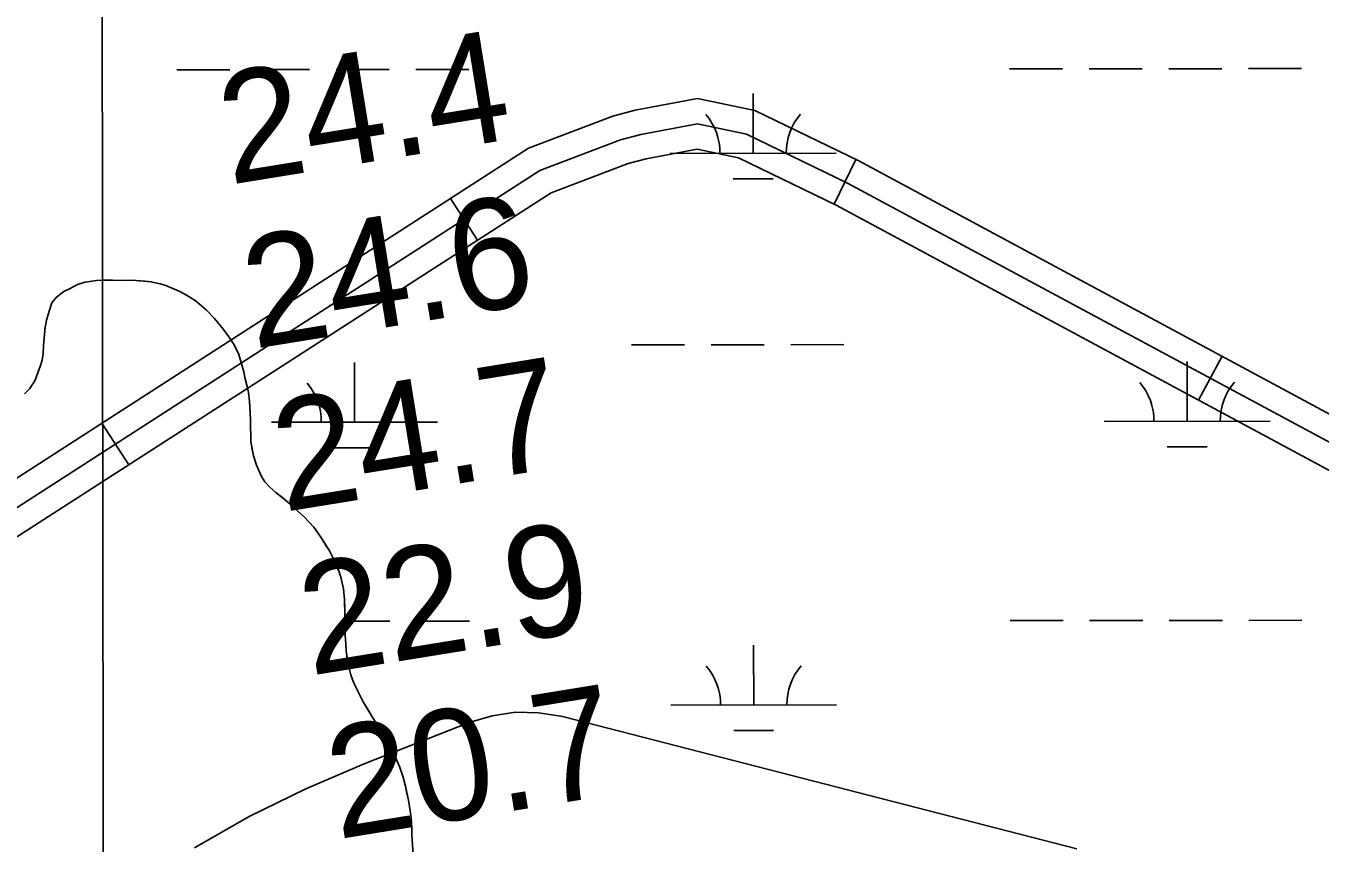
# Model space of a CAD drawing. Extents: x 3297753 to 3335611, y 652252 to 677623.
# Drawn here: x 3322854 to 3323634, y 663104 to 663597 of the extents above; entities that cross this region are included whole.
import ezdxf

# ---------------------------------------------------------------- set-up
doc = ezdxf.new("R2010")
doc.units = 0
for name, color, linetype in [('V-GRID-MAJR', 7, 'Continuous'), ('V-RIVR-RANG', 7, 'Continuous'), ('V-ROAD-CNTR', 7, 'Continuous'), ('V-SITE-VEGE', 7, 'Continuous'), ('V-TOPO-MINR', 7, 'Continuous'), ('V-TOPO-SHOR', 7, 'Continuous'), ('V-WETL-SWMP', 7, 'Continuous')]:
    doc.layers.add(name, color=color, linetype=linetype)

msp = doc.modelspace()

# ---------------------------------------------------------------- linework, layer by layer
at = {"layer": 'V-GRID-MAJR'}
msp.add_spline([(3322907.1, 657652.02), (3322903.58, 660679.66), (3322896.52, 666741.08), (3322889.47, 672802.52), (3322885.94, 675836.31)], degree=3, dxfattribs=at)
at = {"layer": 'V-ROAD-CNTR'}
for p, q in [((3323341.4, 663489.02), (3323354.49, 663516.01)), ((3323126.4, 663467.31), (3323110.15, 663492.52)), ((3323561.02, 663370.92), (3323575.24, 663397.34)), ((3322916.26, 663331.88), (3322900.01, 663357.1))]:
    msp.add_line(p, q, dxfattribs=at)
for points in [[(3323743.08, 663307.03), (3323356.19, 663515.19), (3323293.55, 663545.56), (3323259.12, 663552.78), (3323221.44, 663545.79), (3323207.94, 663542.14), (3323157.22, 663522.85), (3322825.41, 663309.03), (3322681.52, 663221.06), (3322617.23, 663184.96), (3322588.78, 663172.35), (3322561.83, 663167.1), (3322531.4, 663163.36), (3322261.09, 663131.03), (3322070.17, 663087.06), (3321733.03, 663045.08), (3321586.02, 663012.03)], [(3323734.88, 663294.41), (3323349.36, 663501.83), (3323288.66, 663531.26), (3323258.94, 663537.5), (3323224.77, 663531.15), (3323212.57, 663527.86), (3323164.03, 663509.39), (3322833.39, 663296.32), (3322689.11, 663208.12), (3322623.96, 663171.53), (3322593.31, 663157.95), (3322564.18, 663152.27), (3322533.21, 663148.47), (3322263.67, 663116.23), (3322072.78, 663072.27), (3321735.61, 663030.29), (3321559.49, 662990.68), (3321343.47, 662938.32), (3321114.41, 662901.54), (3320962.28, 662866.04), (3320759.74, 662819.92), (3320672.55, 662798.73), (3320379.83, 662676.12), (3320176.31, 662607.03)], [(3323726.67, 663281.79), (3323342.53, 663488.47), (3323283.78, 663516.96), (3323258.77, 663522.21), (3323228.1, 663516.51), (3323217.21, 663513.57), (3323170.83, 663495.93), (3322841.36, 663283.62), (3322696.7, 663195.18), (3322618.92, 663151.5)]]:
    msp.add_lwpolyline(points, dxfattribs=at)
at = {"layer": 'V-SITE-VEGE'}
for p, q in [((3322880.76, 663438.13), (3322877.02, 663436.36)), ((3322885.21, 663440.62), (3322880.76, 663438.13)), ((3322889.84, 663442.04), (3322885.21, 663440.62)), ((3322896.78, 663443.09), (3322889.84, 663442.04)), ((3322899.99, 663443.27), (3322896.78, 663443.09)), ((3322906.4, 663443.26), (3322899.99, 663443.27)), ((3322911.91, 663443.07), (3322906.4, 663443.26)), ((3322917.25, 663443.24), (3322911.91, 663443.07)), ((3322920.63, 663443.02), (3322917.25, 663443.24)), ((3322922.52, 663442.9), (3322920.63, 663443.02)), ((3322925.79, 663442.63), (3322922.52, 663442.9)), ((3322929.53, 663442.33), (3322925.79, 663442.63)), ((3322935.05, 663441.07), (3322929.53, 663442.33)), ((3322938.61, 663440), (3322935.05, 663441.07)), ((3322946.97, 663436.43), (3322938.61, 663440)), ((3322950.88, 663434.28), (3322946.97, 663436.43)), ((3322869.88, 663429.61), (3322868.1, 663424.63)), ((3322872.38, 663432.81), (3322869.88, 663429.61)), ((3322877.02, 663436.36), (3322872.38, 663432.81)), ((3322956.21, 663430.9), (3322950.88, 663434.28)), ((3322960.12, 663427.86), (3322956.21, 663430.9)), ((3322868.1, 663424.63), (3322866.67, 663419.11)), ((3322962.97, 663425.19), (3322960.12, 663427.86)), ((3322967.94, 663420.2), (3322962.97, 663425.19)), ((3322865.77, 663414.84), (3322864.86, 663403.81)), ((3322866.67, 663419.11), (3322865.77, 663414.84)), ((3322973.27, 663413.42), (3322967.94, 663420.2)), ((3322976.47, 663409.15), (3322973.27, 663413.42)), ((3322979.67, 663404.34), (3322976.47, 663409.15)), ((3322864.67, 663399), (3322863.96, 663395.09)), ((3322864.86, 663403.81), (3322864.67, 663399)), ((3322982.5, 663398.46), (3322979.67, 663404.34)), ((3322984.63, 663391.34), (3322982.5, 663398.46)), ((3322863.06, 663391.88), (3322859.66, 663382.99)), ((3322863.96, 663395.09), (3322863.06, 663391.88)), ((3322985.51, 663387.95), (3322984.63, 663391.34)), ((3322859.66, 663382.99), (3322856.46, 663378.01)), ((3322986.22, 663384.57), (3322985.51, 663387.95)), ((3322987.64, 663379.05), (3322986.22, 663384.57)), ((3322856.46, 663378.01), (3322853.24, 663374.64)), ((3322988.34, 663375.49), (3322987.64, 663379.05)), ((3322989.04, 663370.33), (3322988.34, 663375.49)), ((3322989.22, 663366.94), (3322989.04, 663370.33)), ((3322989.56, 663359.29), (3322989.22, 663366.94)), ((3322989.55, 663353.59), (3322989.56, 663359.29)), ((3322989.73, 663350.57), (3322989.55, 663353.59)), ((3322989.72, 663345.94), (3322989.73, 663350.57)), ((3322990.61, 663341.13), (3322989.72, 663345.94)), ((3322991.31, 663337.39), (3322990.61, 663341.13)), ((3322993.25, 663331.69), (3322991.31, 663337.39)), ((3322996.09, 663324.93), (3322993.25, 663331.69)), ((3322998.22, 663321.72), (3322996.09, 663324.93)), ((3323001.25, 663318.33), (3322998.22, 663321.72)), ((3323004.8, 663315.12), (3323001.25, 663318.33)), ((3323010.67, 663310.66), (3323004.8, 663315.12)), ((3323017.95, 663304.24), (3323010.67, 663310.66)), ((3323021.86, 663300.5), (3323017.95, 663304.24)), ((3323027.73, 663294.26), (3323021.86, 663300.5)), ((3323030.21, 663290.88), (3323027.73, 663294.26)), ((3323032.34, 663287.67), (3323030.21, 663290.88)), ((3323037.14, 663280), (3323032.34, 663287.67)), ((3323039.44, 663275.55), (3323037.14, 663280)), ((3323041.22, 663271.28), (3323039.44, 663275.55)), ((3323042.99, 663267.36), (3323041.22, 663271.28)), ((3323044.23, 663263.26), (3323042.99, 663267.36)), ((3323045.64, 663257.21), (3323044.23, 663263.26)), ((3323046.17, 663250.62), (3323045.64, 663257.21)), ((3323046.51, 663241.37), (3323046.17, 663250.62)), ((3323046.5, 663233.53), (3323046.51, 663241.37)), ((3323046.67, 663228.73), (3323046.5, 663233.53)), ((3323047.02, 663224.1), (3323046.67, 663228.73)), ((3323047.19, 663219.47), (3323047.02, 663224.1)), ((3323048.77, 663210.03), (3323047.19, 663219.47)), ((3323050.01, 663205.23), (3323048.77, 663210.03)), ((3323051.25, 663201.84), (3323050.01, 663205.23)), ((3323053.02, 663197.92), (3323051.25, 663201.84)), ((3323057.46, 663189.02), (3323053.02, 663197.92)), ((3323063.5, 663178.86), (3323057.46, 663189.02)), ((3323067.58, 663172.98), (3323063.5, 663178.86)), ((3323073.79, 663162.11), (3323067.58, 663172.98)), ((3323077.87, 663153.57), (3323073.79, 663162.11)), ((3323079.29, 663150), (3323077.87, 663153.57)), ((3323081.42, 663144.12), (3323079.29, 663150)), ((3323083.01, 663138.07), (3323081.42, 663144.12)), ((3323084.78, 663129.7), (3323083.01, 663138.07)), ((3323085.83, 663123.29), (3323084.78, 663129.7)), ((3323086.36, 663119.02), (3323085.83, 663123.29)), ((3323086.89, 663112.79), (3323086.36, 663119.02)), ((3323086.88, 663108.7), (3323086.89, 663112.79)), ((3323087.57, 663096.77), (3323086.88, 663108.7))]:
    msp.add_line(p, q, dxfattribs=at)
at = {"layer": 'V-TOPO-MINR'}
for points in [[(3323487.74, 663100.38), (3323177.73, 663180.06), (3323163.44, 663182.31), (3323149.26, 663182.77), (3323135.25, 663180.57), (3323121.35, 663176.59), (3323057.99, 663151.66), (3323023, 663136.53), (3322988.8, 663119.9)], [(3322988.8, 663119.9), (3322955.79, 663101.03)]]:
    msp.add_lwpolyline(points, dxfattribs=at)
at = {"layer": 'V-TOPO-SHOR'}
for points in [[(3322853.24, 663374.64), (3322856.45, 663378.01), (3322859.66, 663382.99), (3322861.81, 663388.51), (3322863.06, 663391.88), (3322863.96, 663395.09), (3322864.67, 663399), (3322864.86, 663403.81), (3322865.23, 663408.61), (3322865.77, 663414.84), (3322866.67, 663419.11), (3322868.1, 663424.63), (3322869.88, 663429.61), (3322872.38, 663432.81), (3322877.02, 663436.36), (3322880.76, 663438.13), (3322885.21, 663440.62), (3322889.84, 663442.04), (3322896.78, 663443.09), (3322899.99, 663443.27), (3322903.19, 663443.26), (3322906.4, 663443.26), (3322911.91, 663443.07), (3322917.25, 663443.24), (3322920.64, 663443.06), (3322925.8, 663442.69), (3322929.53, 663442.33), (3322935.05, 663441.07), (3322938.61, 663440), (3322943.77, 663437.86), (3322946.97, 663436.43), (3322950.88, 663434.28), (3322956.21, 663430.9), (3322960.12, 663427.86), (3322962.97, 663425.19), (3322967.94, 663420.2), (3322973.27, 663413.42), (3322976.47, 663409.15), (3322979.67, 663404.34), (3322982.51, 663398.46), (3322984.63, 663391.34), (3322985.51, 663387.95), (3322986.22, 663384.57), (3322987.64, 663379.05), (3322988.34, 663375.49), (3322989.04, 663370.33), (3322989.22, 663366.94), (3322989.39, 663362.67), (3322989.56, 663359.29), (3322989.55, 663353.59), (3322989.73, 663350.57), (3322989.72, 663345.94), (3322990.6, 663341.13), (3322991.31, 663337.39), (3322993.25, 663331.69), (3322996.09, 663324.93), (3322998.22, 663321.72), (3323001.25, 663318.33), (3323004.8, 663315.12), (3323008.18, 663312.62), (3323010.67, 663310.66), (3323014.93, 663306.92), (3323017.95, 663304.24), (3323021.86, 663300.5), (3323024.88, 663297.29), (3323027.73, 663294.26), (3323030.21, 663290.88), (3323032.34, 663287.67), (3323035.18, 663283.03), (3323037.14, 663280), (3323039.44, 663275.55), (3323041.22, 663271.28), (3323042.99, 663267.36), (3323044.23, 663263.26), (3323045.64, 663257.21), (3323046.17, 663250.62), (3323046.34, 663245.1), (3323046.51, 663241.37), (3323046.5, 663236.56), (3323046.5, 663233.53), (3323046.67, 663228.73), (3323047.02, 663224.1), (3323047.19, 663219.47), (3323047.89, 663215.02), (3323048.77, 663210.03), (3323050.01, 663205.23), (3323051.25, 663201.84)], [(3323051.25, 663201.84), (3323053.02, 663197.92), (3323054.44, 663195.08), (3323057.46, 663189.02), (3323060.66, 663183.67), (3323063.5, 663178.86), (3323067.58, 663172.98), (3323069.35, 663169.95), (3323072.02, 663165.32), (3323073.79, 663162.11), (3323076.27, 663156.95), (3323077.87, 663153.57), (3323079.29, 663150), (3323081.42, 663144.13), (3323083.01, 663138.07), (3323083.89, 663133.8), (3323084.78, 663129.7), (3323085.83, 663123.29), (3323086.36, 663119.02), (3323086.89, 663112.79), (3323086.88, 663108.7), (3323087.23, 663102.46)]]:
    msp.add_lwpolyline(points, dxfattribs=at)
at = {"layer": 'V-WETL-SWMP'}
for p, q in [((3322945.19, 663570.14), (3322977.19, 663570.17)), ((3322993.19, 663570.19), (3323025.19, 663570.22)), ((3323041.19, 663570.24), (3323073.19, 663570.27)), ((3323089.19, 663570.29), (3323121.19, 663570.32)), ((3323447.1, 663570.65), (3323479.1, 663570.69)), ((3323495.1, 663570.7), (3323527.1, 663570.73)), ((3323543.1, 663570.75), (3323575.1, 663570.78)), ((3323591.1, 663570.8), (3323623.1, 663570.83)), ((3323292.56, 663519.75), (3323292.52, 663555.75)), ((3323242.56, 663519.7), (3323342.56, 663519.8)), ((3323280.57, 663504.31), (3323304.57, 663504.33)), ((3322880.76, 663438.13), (3322877.02, 663436.36)), ((3322885.21, 663440.62), (3322880.76, 663438.13)), ((3322889.84, 663442.03), (3322885.21, 663440.62)), ((3322896.78, 663443.09), (3322889.84, 663442.03)), ((3322899.99, 663443.26), (3322896.78, 663443.09)), ((3322906.39, 663443.25), (3322899.99, 663443.26)), ((3322911.91, 663443.07), (3322906.39, 663443.25)), ((3322917.25, 663443.24), (3322911.91, 663443.07)), ((3322920.63, 663443.05), (3322917.25, 663443.24)), ((3322929.53, 663442.33), (3322920.63, 663443.05)), ((3322935.05, 663441.07), (3322929.53, 663442.33)), ((3322938.61, 663440), (3322935.05, 663441.07)), ((3322943.76, 663437.85), (3322938.61, 663440)), ((3322946.97, 663436.42), (3322943.76, 663437.85)), ((3322950.88, 663434.28), (3322946.97, 663436.42)), ((3322869.88, 663429.61), (3322868.1, 663424.63)), ((3322872.38, 663432.81), (3322869.88, 663429.61)), ((3322877.02, 663436.36), (3322872.38, 663432.81)), ((3322956.21, 663430.89), (3322950.88, 663434.28)), ((3322960.12, 663427.86), (3322956.21, 663430.89)), ((3322868.1, 663424.63), (3322866.66, 663419.11)), ((3322962.97, 663425.19), (3322960.12, 663427.86)), ((3322967.94, 663420.19), (3322962.97, 663425.19)), ((3322865.77, 663414.84), (3322864.86, 663403.81)), ((3322866.66, 663419.11), (3322865.77, 663414.84)), ((3322973.27, 663413.42), (3322967.94, 663420.19)), ((3322976.47, 663409.14), (3322973.27, 663413.42)), ((3322979.67, 663404.33), (3322976.47, 663409.14)), ((3322864.67, 663399), (3322863.96, 663395.09)), ((3322864.86, 663403.81), (3322864.67, 663399)), ((3322982.5, 663398.46), (3322979.67, 663404.33)), ((3322984.63, 663391.33), (3322982.5, 663398.46)), ((3323219.26, 663404.25), (3323251.26, 663404.28)), ((3323267.26, 663404.3), (3323299.26, 663404.33)), ((3323315.26, 663404.34), (3323347.26, 663404.38)), ((3322863.06, 663391.88), (3322859.66, 663382.99)), ((3322863.96, 663395.09), (3322863.06, 663391.88)), ((3322985.51, 663387.95), (3322984.63, 663391.33)), ((3323052.25, 663357.65), (3323052.21, 663393.65)), ((3323554.16, 663358.16), (3323554.12, 663394.16)), ((3322859.66, 663382.99), (3322856.45, 663378.01)), ((3322986.22, 663384.57), (3322985.51, 663387.95)), ((3322987.63, 663379.05), (3322986.22, 663384.57)), ((3322856.45, 663378.01), (3322853.24, 663374.63)), ((3322988.34, 663375.48), (3322987.63, 663379.05)), ((3322989.04, 663370.32), (3322988.34, 663375.48)), ((3322989.56, 663359.29), (3322989.04, 663370.32)), ((3322989.55, 663353.59), (3322989.56, 663359.29)), ((3322989.73, 663350.56), (3322989.55, 663353.59)), ((3322989.72, 663345.94), (3322989.73, 663350.56)), ((3323002.25, 663357.6), (3323102.25, 663357.7)), ((3323504.16, 663358.11), (3323604.16, 663358.21)), ((3322991.31, 663337.39), (3322989.72, 663345.94)), ((3323542.17, 663342.71), (3323566.17, 663342.74)), ((3322993.25, 663331.69), (3322991.31, 663337.39)), ((3323040.26, 663342.2), (3323064.26, 663342.23)), ((3322996.09, 663324.92), (3322993.25, 663331.69)), ((3322998.22, 663321.72), (3322996.09, 663324.92)), ((3323001.24, 663318.33), (3322998.22, 663321.72)), ((3323004.8, 663315.12), (3323001.24, 663318.33)), ((3323010.66, 663310.66), (3323004.8, 663315.12)), ((3323017.95, 663304.24), (3323010.66, 663310.66)), ((3323021.86, 663300.5), (3323017.95, 663304.24)), ((3323027.73, 663294.26), (3323021.86, 663300.5)), ((3323030.21, 663290.87), (3323027.73, 663294.26)), ((3323032.34, 663287.66), (3323030.21, 663290.87)), ((3323037.14, 663280), (3323032.34, 663287.66)), ((3323039.44, 663275.55), (3323037.14, 663280)), ((3323041.22, 663271.27), (3323039.44, 663275.55)), ((3323042.99, 663267.36), (3323041.22, 663271.27)), ((3323044.23, 663263.26), (3323042.99, 663267.36)), ((3323045.64, 663257.21), (3323044.23, 663263.26)), ((3323046.17, 663250.62), (3323045.64, 663257.21)), ((3323046.51, 663241.36), (3323046.17, 663250.62)), ((3323046.5, 663233.53), (3323046.51, 663241.36)), ((3323046.5, 663237.57), (3323073.53, 663237.6)), ((3323046.67, 663228.73), (3323046.5, 663233.53)), ((3323089.53, 663237.61), (3323121.53, 663237.65)), ((3323447.43, 663237.98), (3323479.43, 663238.01)), ((3323495.43, 663238.03), (3323527.43, 663238.06)), ((3323543.43, 663238.08), (3323575.43, 663238.11)), ((3323591.43, 663238.12), (3323623.43, 663238.16)), ((3323047.01, 663224.1), (3323046.67, 663228.73)), ((3323047.18, 663219.47), (3323047.01, 663224.1)), ((3323048.77, 663210.03), (3323047.18, 663219.47)), ((3323292.89, 663187.08), (3323292.86, 663223.08)), ((3323050.01, 663205.22), (3323048.77, 663210.03)), ((3323051.25, 663201.84), (3323050.01, 663205.22)), ((3323053.02, 663197.92), (3323051.25, 663201.84)), ((3323057.46, 663189.02), (3323053.02, 663197.92)), ((3323063.5, 663178.86), (3323057.46, 663189.02)), ((3323242.89, 663187.03), (3323342.89, 663187.13)), ((3323067.58, 663172.98), (3323063.5, 663178.86)), ((3323073.79, 663162.11), (3323067.58, 663172.98)), ((3323280.91, 663171.64), (3323304.91, 663171.66)), ((3323077.87, 663153.56), (3323073.79, 663162.11)), ((3323079.29, 663150), (3323077.87, 663153.56)), ((3323081.42, 663144.12), (3323079.29, 663150)), ((3323083.01, 663138.07), (3323081.42, 663144.12)), ((3323084.78, 663129.7), (3323083.01, 663138.07)), ((3323085.83, 663123.29), (3323084.78, 663129.7)), ((3323086.36, 663119.02), (3323085.83, 663123.29)), ((3323086.88, 663112.79), (3323086.36, 663119.02)), ((3323086.88, 663108.69), (3323086.88, 663112.79)), ((3323087.57, 663096.77), (3323086.88, 663108.69))]:
    msp.add_line(p, q, dxfattribs=at)
for centre, start, end in [((3323237.31, 663520.17), 359.28648, 40.83014), ((3323347.8, 663520.28), 139.28648, 180.83014), ((3322997, 663358.07), 359.28648, 40.83014), ((3323107.49, 663358.18), 139.28648, 180.83014), ((3323498.91, 663358.58), 359.28648, 40.83014), ((3323609.4, 663358.69), 139.28648, 180.83014), ((3323237.65, 663187.5), 359.28648, 40.83014), ((3323348.14, 663187.61), 139.28648, 180.83014)]:
    msp.add_arc(centre, 35.25, start, end, dxfattribs=at)

# ---------------------------------------------------------------- texts
at = {"layer": 'V-RIVR-RANG'}
for s, p in [('24.4', (3322976.95, 663500.76)), ('24.6', (3322991.39, 663401.79)), ('24.7', (3323009.47, 663303.42)), ('22.9', (3323025.47, 663204.71)), ('20.7', (3323041.99, 663106.08))]:
    msp.add_text(s, height=67, rotation=9.21833, dxfattribs=at).set_placement(p)

doc.saveas('drawing.dxf')
